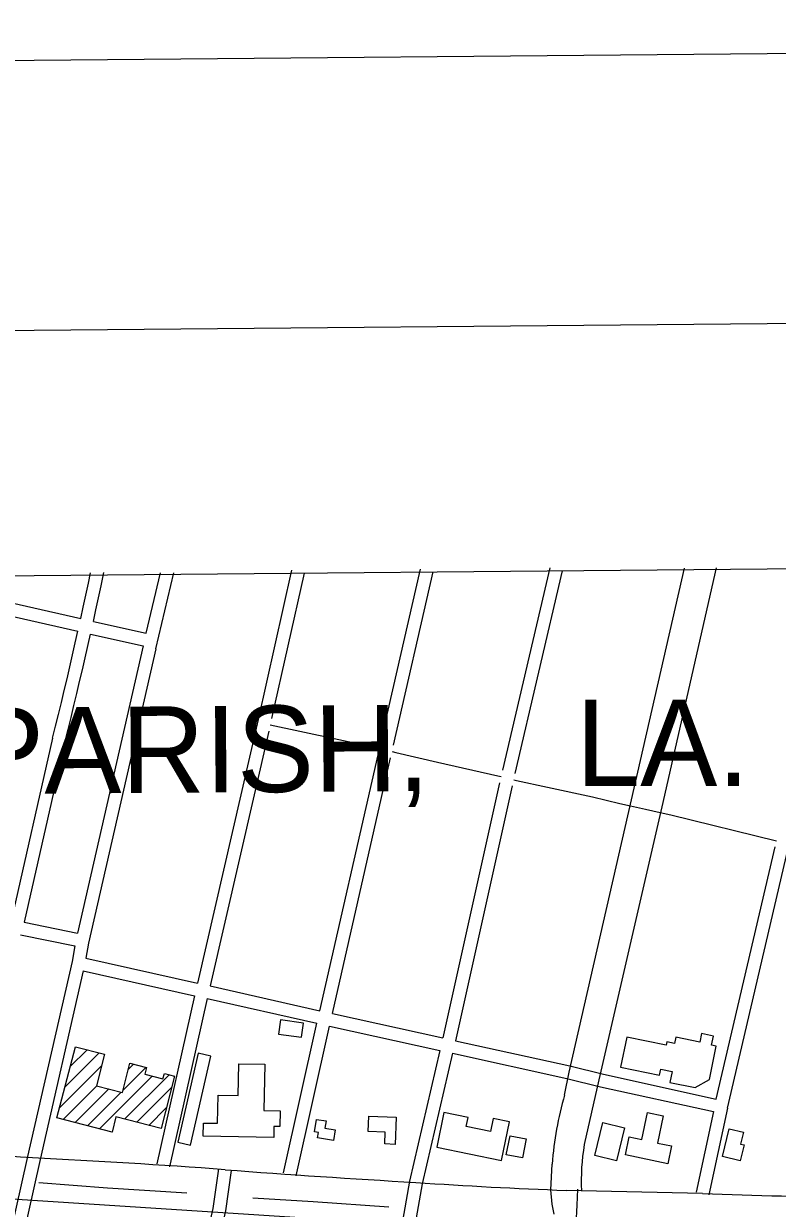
# Model space of a CAD drawing. Extents: x 3598634 to 3636690, y 517270 to 542944.
# Drawn here: x 3626690 to 3628433, y 539618 to 542360 of the extents above; entities that cross this region are included whole.
import ezdxf

# ---------------------------------------------------------------- set-up
doc = ezdxf.new("R2010")
doc.units = 0
for name, color, linetype in [('G-ANNO-NPLT', 7, 'Continuous'), ('V-ANNO-SYMB', 7, 'Continuous'), ('V-BLDG-OTLN', 7, 'Continuous'), ('V-GRID-FRAM', 7, 'Continuous'), ('V-RAIL-TRAK', 7, 'Continuous'), ('V-ROAD-CNTR', 7, 'Continuous'), ('V-TOPO-GNAM-IDEN', 7, 'Continuous'), ('V-TOPO-SHOR', 7, 'Continuous')]:
    doc.layers.add(name, color=color, linetype=linetype)

msp = doc.modelspace()

# ---------------------------------------------------------------- linework, layer by layer
at = {"layer": 'G-ANNO-NPLT'}
msp.add_lwpolyline([(3599441.8325923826, 517853.30137756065), (3636106.9106897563, 518194.6141753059), (3635881.954520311, 542360.2346140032), (3599216.8764229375, 542018.921816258)], close=True, dxfattribs=at)
at = {"layer": 'V-ANNO-SYMB'}
msp.add_lwpolyline([(3602186.028, 518503.92), (3635267.796, 518811.876), (3635054.4760000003, 541727.459), (3601972.708, 541419.502), (3602186.028, 518503.92)], dxfattribs=at)
at = {"layer": 'V-BLDG-OTLN'}
for p, q in [((3626784.923391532, 539898.4631768), (3626864.29423279, 539977.8340180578)), ((3626797.2413668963, 539946.1360814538), (3626836.1982889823, 539985.0930035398)), ((3626772.6054161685, 539850.790272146), (3626869.593222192, 539947.777078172)), ((3626919.318122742, 539891.4371908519), (3626971.971017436, 539944.089085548)), ((3626931.6360981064, 539939.110095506), (3626943.8750736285, 539951.3490710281)), ((3626865.021231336, 539801.784370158), (3626987.016987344, 539923.781126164)), ((3626922.9661154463, 539824.3743249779), (3627025.8369097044, 539927.2451192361)), ((3626780.73439991, 539823.5633265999), (3626858.736243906, 539901.5651705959)), ((3626808.8293437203, 539816.30334112), (3626886.832187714, 539894.306185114)), ((3626836.925287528, 539809.0443556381), (3626914.928131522, 539887.0471996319)), ((3626951.0620592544, 539817.1153394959), (3627031.885897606, 539897.9391778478)), ((3626979.1580030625, 539809.8553540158), (3627019.5699222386, 539850.267273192)), ((3626893.117175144, 539794.525384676), (3626894.3841726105, 539795.7923821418))]:
    msp.add_line(p, q, dxfattribs=at)
for points in [[(3627337.0742872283, 540046.6318804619), (3627283.8783936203, 540053.8628659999), (3627279.437402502, 540021.194931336), (3627332.63329611, 540013.9629457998)], [(3628070.5058203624, 539944.8130841), (3628161.067639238, 539925.7891221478), (3628164.1296331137, 539940.3640929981), (3628189.8265817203, 539934.965103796), (3628184.45659246, 539909.4041549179), (3628243.3424746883, 539897.2981791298), (3628276.078409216, 539916.234141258), (3628291.9783774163, 539993.009987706), (3628280.893399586, 539995.338983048), (3628285.3583906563, 540016.5879405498), (3628258.20644496, 540022.2929291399), (3628254.0974531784, 540002.734968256), (3628198.8115637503, 540014.349945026), (3628195.752569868, 539999.7879741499), (3628177.7046059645, 540003.578966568), (3628175.9726094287, 539995.333983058), (3628085.12679112, 540014.4169448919)], [(3627007.25394687, 539802.5963685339), (3626903.096155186, 539829.5083147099), (3626893.9981733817, 539794.2973851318), (3626766.5194283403, 539827.2363192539), (3626809.1153431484, 539992.0909895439), (3626876.541208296, 539974.6690243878), (3626857.7202459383, 539901.82817007), (3626917.9801254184, 539886.2582012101), (3626935.366090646, 539953.5470666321), (3626973.988013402, 539943.5680865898), (3626970.011021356, 539928.174117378), (3627011.7889378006, 539917.381138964), (3627015.056931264, 539930.0301136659), (3627038.604884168, 539923.946125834)], [(3627075.231810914, 539764.284445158), (3627122.2727168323, 539970.322033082), (3627093.45877446, 539976.901019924), (3627046.415868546, 539770.864431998)], [(3627247.344466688, 539951.3790709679), (3627245.331470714, 539844.4502848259), (3627282.7033959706, 539843.7462862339), (3627282.0143973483, 539807.1533594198), (3627268.642424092, 539807.4053589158), (3627268.1574250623, 539781.6824103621), (3627105.10875116, 539784.756404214), (3627105.6857500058, 539815.3803429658), (3627137.9106855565, 539814.7733441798), (3627139.136683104, 539879.886213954), (3627185.840589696, 539879.0072157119), (3627187.2245869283, 539952.511068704)], [(3627406.16314905, 539774.674424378), (3627369.376222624, 539780.8114121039), (3627371.45821846, 539793.2883871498), (3627362.4342365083, 539794.7943841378), (3627367.26822684, 539823.7593262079), (3627389.2061829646, 539820.09833353), (3627386.399188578, 539803.2803671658), (3627410.27314083, 539799.295375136)], [(3627488.0619852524, 539831.439310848), (3627551.430858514, 539828.75831621), (3627548.77286383, 539765.92844187), (3627524.9559114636, 539766.9364398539), (3627526.1059091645, 539794.111385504), (3627486.55298827, 539795.7853821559)], [(3627794.9303715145, 539728.6255164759), (3627813.391334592, 539818.0543376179), (3627775.945409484, 539825.7843221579), (3627769.689421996, 539795.4813827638), (3627713.519534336, 539807.0773595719), (3627717.861525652, 539828.111317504), (3627661.710637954, 539839.7022943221), (3627645.16267105, 539759.5424546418)], [(3628179.6486020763, 539721.0365316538), (3628081.7277979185, 539741.7404902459), (3628090.505780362, 539783.2584072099), (3628119.477722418, 539777.1334194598), (3628132.6986959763, 539839.6702943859), (3628169.4876223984, 539831.892309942), (3628156.1866490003, 539768.9814357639), (3628188.3475846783, 539762.1814493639)], [(3628011.0159393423, 539739.8784939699), (3628029.50690236, 539816.2953411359), (3628080.0598012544, 539804.062365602), (3628061.5678382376, 539727.645518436)], [(3628306.334348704, 539737.73849825), (3628322.024317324, 539802.26836919), (3628354.814251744, 539794.2953851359), (3628348.0732652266, 539766.5734405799), (3628356.6252481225, 539764.4944447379), (3628347.677266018, 539727.6875183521)], [(3627843.570274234, 539734.395504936), (3627806.215348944, 539741.6634903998), (3627814.8393316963, 539785.9854017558), (3627852.194256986, 539778.7164162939)]]:
    msp.add_lwpolyline(points, close=True, dxfattribs=at)
at = {"layer": 'V-GRID-FRAM'}
msp.add_lwpolyline([(3602690.316, 540859.191), (3634347.423, 541153.885), (3634524.613, 522971.789), (3602851.639, 522676.947), (3602690.316, 540859.191)], dxfattribs=at)
at = {"layer": 'V-RAIL-TRAK'}
msp.add_lwpolyline([(3634363.538044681, 539140.0176049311), (3625030.584103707, 539744.5616234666), (3623425.3679860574, 539853.9079831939), (3622168.756889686, 539930.3688980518), (3621634.484, 539953.685)], dxfattribs=at)
at = {"layer": 'V-ROAD-CNTR'}
for p, q in [((3627912.6520000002, 539627.578), (3627908.890143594, 539660.802652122)), ((3627969.963, 539625.371), (3627971.9930000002, 539661.893))]:
    msp.add_line(p, q, dxfattribs=at)
for points in [[(3626821.5313183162, 540983.2090073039), (3626827.348306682, 541009.7689541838), (3626833.332294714, 541037.4598988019), (3626839.2372829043, 541065.167843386), (3626844.206272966, 541088.7897961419)], [(3626850.797259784, 540976.6100205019), (3626856.662248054, 541003.39096694), (3626862.66423605, 541031.1639113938), (3626868.587224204, 541058.953855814), (3626875.091211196, 541089.8707939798)], [(3626973.080015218, 540949.077075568), (3627006.185949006, 541088.7377962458)], [(3626995.294970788, 540912.7231482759), (3627036.9978873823, 541088.6527964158)], [(3627309.3663426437, 541095.0227836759), (3627231.994497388, 540749.557474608), (3627091.6217781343, 540139.3936949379)], [(3627338.640284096, 541088.466796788), (3627263.2525266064, 540751.8567731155)], [(3627516.0595943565, 540696.884863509), (3627607.90274557, 541097.8727779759)], [(3627545.192105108, 540689.7012332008), (3627637.1446870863, 541091.1747913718)], [(3627906.64714808, 541100.7177722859), (3627797.1158736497, 540632.0280868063)], [(3627935.859089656, 541093.8917859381), (3627826.200656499, 540624.6525508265)], [(3627941.1030791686, 539880.017213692), (3627952.043057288, 539932.70810831), (3628096.2177689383, 540563.22184728), (3628218.75152387, 541100.074773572)], [(3628291.860377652, 541100.754772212), (3628165.84162969, 540546.9778797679), (3628020.549920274, 539915.3761429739), (3627986.6299881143, 539765.279443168)], [(3626569.4448224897, 541040.132893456), (3626821.5313183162, 540983.2090073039)], [(3626562.911835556, 541010.851952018), (3626815.031331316, 540953.9210658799)], [(3626850.797259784, 540976.6100205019), (3626973.080015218, 540949.077075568)], [(3626756.3834486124, 540706.3175610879), (3626763.228434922, 540733.830506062), (3626769.9894214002, 540761.3424510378), (3626776.67440803, 540788.872395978), (3626783.2813948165, 540816.4203408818), (3626789.80938176, 540843.987285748), (3626796.2603688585, 540871.5732305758), (3626802.6343561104, 540899.1771753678), (3626808.92934352, 540926.7991201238), (3626815.031331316, 540953.9210658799)], [(3626785.495390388, 540699.075575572), (3626792.350376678, 540726.6285204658), (3626799.133363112, 540754.2224652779), (3626805.836349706, 540781.834410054), (3626812.463336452, 540809.46635479), (3626819.011323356, 540837.1152994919), (3626825.4823104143, 540864.7832441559), (3626831.8742976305, 540892.4691887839), (3626844.3742726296, 540947.3050791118)], [(3626844.3742726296, 540947.3050791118), (3626966.26902884, 540919.8591340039), (3626813.86933364, 540255.086463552)], [(3626995.405970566, 540912.6971483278), (3626839.357282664, 540232.008509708), (3626833.400294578, 540197.3765789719)], [(3627259.908815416, 540737.4515388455), (3627407.978, 540705.879), (3627504.918, 540684.357), (3627513.2278762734, 540682.3388972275)], [(3626756.3124487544, 540706.0165616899), (3626661.1396391, 540286.7324002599)], [(3626785.5683902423, 540699.37657497), (3626690.3995805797, 540280.111413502)], [(3627256.6075313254, 540722.733960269), (3627120.8877196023, 540132.7997081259)], [(3627542.1338669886, 540675.3183888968), (3627550.633, 540673.254), (3627646.7660000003, 540650.571), (3627786.698, 540619.177), (3627794.4278198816, 540617.2599584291)], [(3627374.6622120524, 540075.4468228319), (3627509.4967242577, 540668.060209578)], [(3627403.9361535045, 540068.890835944), (3627538.631020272, 540660.8843727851)], [(3627790.6466318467, 540602.9394748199), (3627659.345642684, 540012.4189488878)], [(3627819.8143304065, 540595.8954406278), (3627688.6415840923, 540005.961961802)], [(3627823.531362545, 540610.0438291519), (3627829.6750000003, 540608.5210000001), (3627901.599, 540592.59), (3628005.588, 540570.144), (3628069.279, 540554.765), (3628093.56, 540549.66), (3628128.552, 540542.301), (3628162.4790000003, 540534.412), (3628187.174, 540528.672), (3628431.765632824, 540468.9844439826)], [(3628291.989377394, 539870.964231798), (3628428.1117169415, 540454.9312195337)], [(3628317.878325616, 539849.8802739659), (3628457.3231976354, 540448.0984827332)], [(3626690.3995805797, 540280.111413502), (3626813.86933364, 540255.086463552)], [(3626681.777597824, 540251.249471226), (3626807.831345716, 540225.7005223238)], [(3626807.831345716, 540225.7005223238), (3626801.5583582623, 540189.2265952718), (3626698.592564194, 539737.727498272), (3626539.022883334, 539026.958919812), (3626399.7491618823, 538415.0931435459), (3626306.042349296, 538023.47192679), (3626208.023545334, 537593.77278619)], [(3626833.400294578, 540197.3765789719), (3627091.619778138, 540139.3936949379)], [(3626827.477306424, 540167.9586378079), (3626727.8525056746, 539731.1075115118), (3626568.28482481, 539020.3449330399), (3626428.963103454, 538408.273157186), (3626335.256290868, 538016.6459404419), (3626237.2714868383, 537587.1007995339)], [(3626827.477306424, 540167.9586378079), (3627084.9727914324, 540110.1397534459)], [(3627120.8877196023, 540132.7997081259), (3627374.6622120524, 540075.4468228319)], [(3627084.9727914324, 540110.1397534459), (3626997.320966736, 539720.6875323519)], [(3627114.2387329, 540103.5467666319), (3627026.5889082, 539714.099545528)], [(3627114.2387329, 540103.5467666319), (3627368.0512252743, 540046.184881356)], [(3627403.9361535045, 540068.890835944), (3627659.344642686, 540012.4189488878)], [(3627290.36838064, 539699.7675741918), (3627368.052225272, 540046.184881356)], [(3627319.6423220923, 539693.2035873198), (3627397.327166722, 540039.62789447)], [(3627397.327166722, 540039.62789447), (3627652.6896559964, 539983.1660073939)], [(3627688.6415840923, 540005.961961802), (3627953.480054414, 539947.8170780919), (3628031.0288993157, 539928.1981173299), (3628291.989377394, 539870.964231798)], [(3627652.6896559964, 539983.1660073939), (3627582.3377967, 539680.8076121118), (3627563.8428336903, 539575.1288234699)], [(3627681.9875974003, 539976.7080203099), (3627611.745737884, 539674.8176240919), (3627593.3927745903, 539569.9568338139)], [(3627681.9875974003, 539976.7080203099), (3627946.58206821, 539918.617136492), (3628024.134913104, 539898.9961757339), (3628285.4393904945, 539841.68829035), (3628245.47647042, 539655.349663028)], [(3628317.878325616, 539849.8802739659), (3628274.8104117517, 539649.059675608)], [(3627908.890143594, 539660.802652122), (3627912.05713726, 539720.412532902)], [(3626665.117631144, 537614.7657442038), (3626824.225312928, 538285.5464026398), (3626848.4062645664, 538386.675200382), (3627127.576706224, 539617.2537392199), (3627140.8536796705, 539709.4715547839)], [(3626694.3075727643, 537607.8417580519), (3626853.4092545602, 538278.5964165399), (3626877.62420613, 538379.8672139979), (3627157.09864718, 539611.7897501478), (3627170.547620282, 539705.1955633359)], [(3628260.1434410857, 539652.2046693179), (3627945.01207135, 539659.389654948)], [(3627917.023, 539604.559), (3627912.6520000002, 539627.578)], [(3627958.392, 539401.723), (3627960.8740000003, 539446.447), (3627963.271, 539491.175), (3627965.732, 539538.865), (3627967.815, 539580.638), (3627969.963, 539625.371)]]:
    msp.add_lwpolyline(points, dxfattribs=at)
for centre, radius, start, end in [((3628726.571806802, 539654.6269601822), 817.1669893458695, 163.9891769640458, 175.38244640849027), ((3616702.5518906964, 388247.09584898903), 151817.6660779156, 86.22052554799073, 86.39000054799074), ((3628482.114905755, 539681.3236833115), 502.54738405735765, 170.38305620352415, 182.5928089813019), ((3625888.0186570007, 522624.87358566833), 17129.432385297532, 85.75588666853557, 87.2500700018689), ((3629076.9306894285, 565116.1781018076), 25481.37574198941, 265.67596066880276, 266.6705634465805), ((3628368.9344189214, 550961.7928268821), 11310.350463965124, 266.08671245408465, 267.8519930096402), ((3628637.02341337, 548946.1804202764), 9301.614041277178, 267.6778738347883, 269.93328772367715)]:
    msp.add_arc(centre, radius, start, end, dxfattribs=at)
at = {"layer": 'V-TOPO-SHOR'}
for points in [[(3626724.169, 539677.922), (3626883.716, 539665.233), (3627067.017, 539654.02)], [(3627219.5640000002, 539641.9230000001), (3627359.176, 539633.325), (3627534.1920000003, 539621.68)]]:
    msp.add_lwpolyline(points, dxfattribs=at)

# ---------------------------------------------------------------- texts
at = {"layer": 'V-TOPO-GNAM-IDEN'}
msp.add_text('PARISH,', height=199.99959800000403, rotation=0.3999999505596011, dxfattribs=at).set_placement((3626559.191836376, 540576.6313153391))
msp.add_text('LA.', height=199.99959800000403, dxfattribs=at).set_placement((3627967.31715888, 540595.6905356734))

doc.saveas('drawing.dxf')
